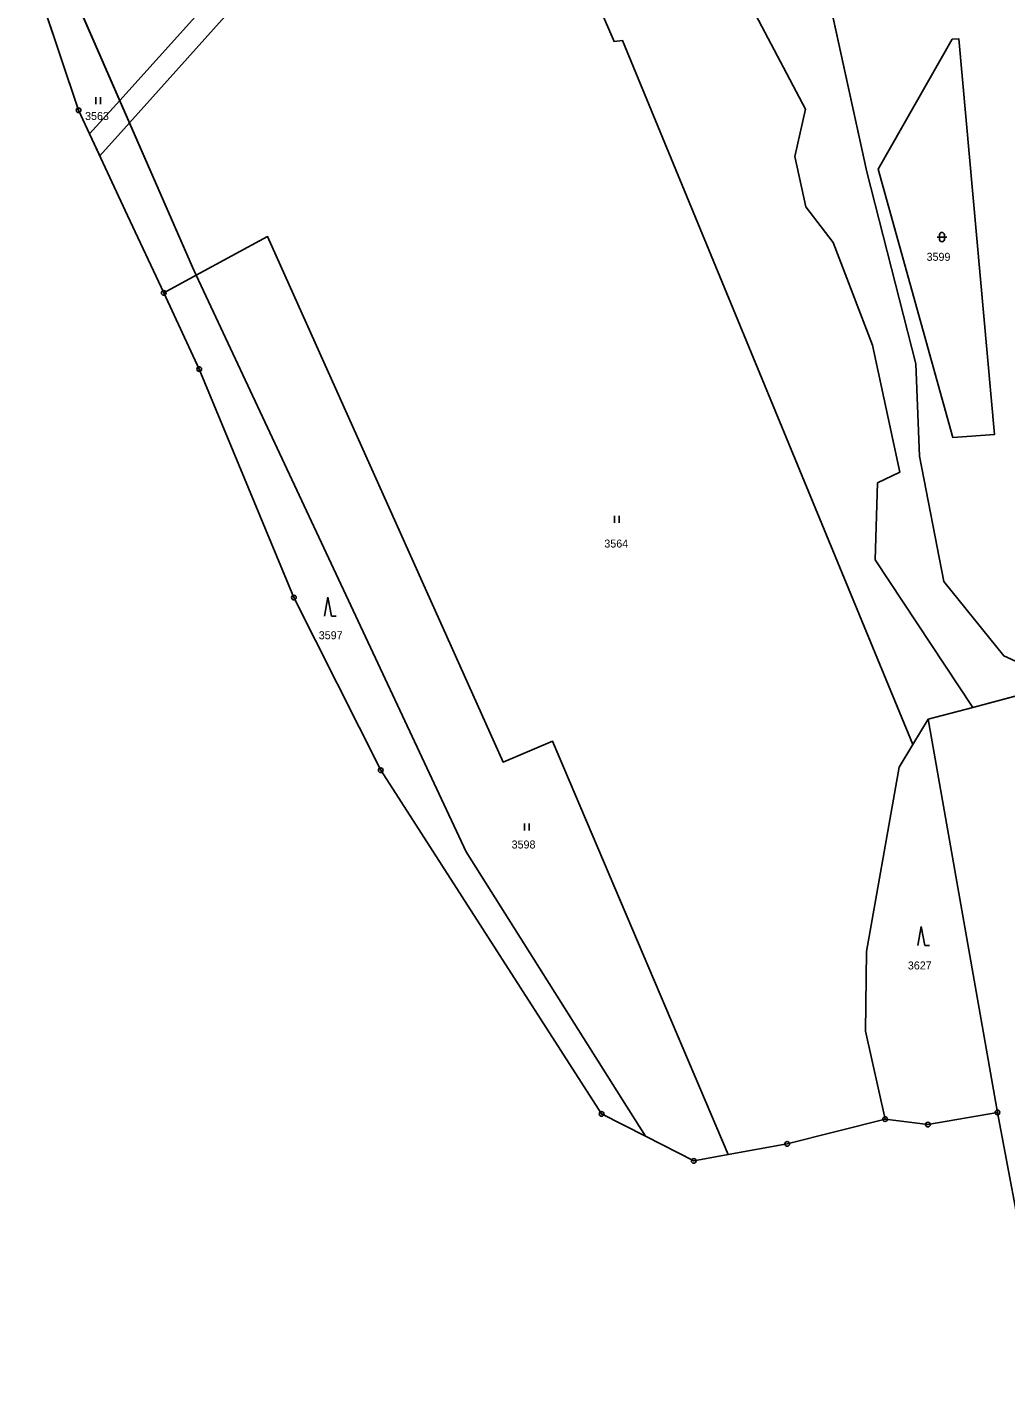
# Model space of a CAD drawing. Extents: x -689422 to -685210, y -987725 to -982160.
# Drawn here: x -687235.2 to -687027.4, y -987724.6 to -987436.5 of the extents above; entities that cross this region are included whole.
import ezdxf

# ---------------------------------------------------------------- set-up
doc = ezdxf.new("R2010")
doc.units = 0
for name, color, linetype in [('KN_Hranice obce', 7, 'Continuous'), ('KN_Hranice_katastrální území', 7, 'Continuous'), ('KN_Hranice_parcel', 7, 'Continuous'), ('KN_Parcelni cisla', 7, 'Continuous'), ('KN_Polygon parcely', 7, 'Continuous'), ('KN_POZEMKY_LESNI POZEMEK', 7, 'Continuous'), ('KN_POZEMKY_OSTATNI PLOCHA', 7, 'Continuous'), ('KN_POZEMKY_TTP', 7, 'Continuous'), ('KN_VYUZITI_27_ostatni plocha_neplodna puda', 7, 'Continuous'), ('KN_Věcná břemena k části', 7, 'Continuous'), ('KN_Značky bodu BP', 7, 'Continuous'), ('KN_Značky kultur', 7, 'Continuous')]:
    doc.layers.add(name, color=color, linetype=linetype)

msp = doc.modelspace()

# ---------------------------------------------------------------- linework, layer by layer
at = {"layer": 'KN_Hranice obce'}
msp.add_lwpolyline([(-687235.25, -987421.58), (-687224.33, -987454.21), (-687213.91, -987476.56), (-687206.24, -987493), (-687198.69, -987509.19), (-687178.58, -987557.74), (-687160.14, -987594.44), (-687113.21, -987667.46), (-687103.92, -987672.2), (-687093.64, -987677.45), (-687086.32, -987676.11), (-687073.78, -987673.81), (-687053.01, -987668.56), (-687043.91, -987669.72), (-687029.16, -987667.14), (-687022.8, -987700.55)], dxfattribs=at)
at = {"layer": 'KN_Hranice_katastrální území'}
msp.add_lwpolyline([(-687235.25, -987421.58), (-687224.33, -987454.21), (-687213.91, -987476.56), (-687206.24, -987493), (-687198.69, -987509.19), (-687178.58, -987557.74), (-687160.14, -987594.44), (-687113.21, -987667.46), (-687103.92, -987672.2), (-687093.64, -987677.45), (-687086.32, -987676.11), (-687073.78, -987673.81), (-687053.01, -987668.56), (-687043.91, -987669.72), (-687029.16, -987667.14), (-687022.8, -987700.55)], dxfattribs=at)
at = {"layer": 'KN_Hranice_parcel'}
for p, q in [((-687200.12, -987487.56), (-687231.89, -987414.73)), ((-687213.91, -987476.56), (-687206.24, -987493)), ((-687206.24, -987493), (-687199.33, -987489.26)), ((-687199.33, -987489.26), (-687200.12, -987487.56)), ((-687142.01, -987611.74), (-687199.33, -987489.26)), ((-687034.36, -987581.07), (-687015.14, -987575.92)), ((-687043.83, -987583.6), (-687034.36, -987581.07)), ((-687047.09, -987588.93), (-687043.83, -987583.6)), ((-687043.83, -987583.6), (-687029.16, -987667.14)), ((-687050.04, -987593.75), (-687047.09, -987588.93)), ((-687073.78, -987673.81), (-687053.01, -987668.56)), ((-687053.01, -987668.56), (-687043.91, -987669.72)), ((-687043.91, -987669.72), (-687029.16, -987667.14)), ((-687103.92, -987672.2), (-687093.64, -987677.45)), ((-687086.32, -987676.11), (-687073.78, -987673.81)), ((-687093.64, -987677.45), (-687086.32, -987676.11))]:
    msp.add_line(p, q, dxfattribs=at)
for points in [[(-687017.23, -987574.96), (-687027.8, -987570.12), (-687040.5, -987554.3), (-687045.67, -987527.67), (-687046.45, -987508.08), (-687056.87, -987467.32), (-687070.05, -987407.03), (-687091.3, -987364.91), (-687111.64, -987310.66), (-687136.18, -987237.14), (-687149.8, -987184.34)], [(-687150.58, -987207.6), (-687151.33, -987232.24), (-687149.27, -987248.55), (-687145.23, -987269.43), (-687142.15, -987278.65), (-687144.82, -987285.85), (-687124.48, -987311.79), (-687119.87, -987347.39), (-687097.55, -987394.4), (-687089.79, -987416.24), (-687069.89, -987453.95), (-687072.18, -987464.03), (-687069.84, -987474.75), (-687064.02, -987482.28), (-687055.69, -987504.13), (-687049.9, -987531.11), (-687054.59, -987533.38), (-687055.12, -987549.76), (-687034.36, -987581.07)], [(-687047.09, -987588.93), (-687108.76, -987439.39), (-687110.53, -987439.62), (-687173.49, -987294.17)], [(-687235.25, -987421.58), (-687224.33, -987454.21), (-687213.91, -987476.56)], [(-687038.73, -987439.13), (-687037.35, -987439), (-687029.8, -987523.12), (-687038.65, -987523.73), (-687054.48, -987466.75), (-687038.73, -987439.13)], [(-687199.33, -987489.26), (-687184.16, -987481.05), (-687134.14, -987592.71), (-687123.64, -987588.26), (-687086.32, -987676.11)], [(-687206.24, -987493), (-687198.69, -987509.19), (-687178.58, -987557.74), (-687160.14, -987594.44), (-687113.21, -987667.46), (-687103.92, -987672.2)], [(-687053.01, -987668.56), (-687057.16, -987649.89), (-687056.97, -987632.96), (-687050.04, -987593.75)], [(-687103.92, -987672.2), (-687108.8, -987664.46), (-687142.01, -987611.74)], [(-687029.16, -987667.14), (-687022.8, -987700.55), (-687014.25, -987712.47), (-686999.33, -987724.6)]]:
    msp.add_lwpolyline(points, dxfattribs=at)
at = {"layer": 'KN_Polygon parcely'}
for points in [[(-687073.78, -987673.81), (-687053.01, -987668.56), (-687057.16, -987649.89), (-687056.97, -987632.96), (-687050.04, -987593.75), (-687047.09, -987588.93), (-687108.76, -987439.39), (-687110.53, -987439.62), (-687173.49, -987294.17), (-687180.22, -987322.93), (-687186.03, -987345.6), (-687191.78, -987359.11), (-687204.44, -987378.17), (-687212.56, -987386.73), (-687224.08, -987398.79), (-687231.89, -987414.73), (-687200.12, -987487.56), (-687199.33, -987489.26), (-687184.16, -987481.05), (-687134.14, -987592.71), (-687123.64, -987588.26), (-687086.32, -987676.11)], [(-687224.33, -987454.21), (-687213.91, -987476.56), (-687206.24, -987493), (-687199.33, -987489.26), (-687200.12, -987487.56), (-687231.89, -987414.73), (-687235.25, -987421.58)], [(-687038.73, -987439.13), (-687037.35, -987439), (-687029.8, -987523.12), (-687038.65, -987523.73), (-687054.48, -987466.75)], [(-687038.73, -987439.13), (-687054.48, -987466.75), (-687038.65, -987523.73), (-687029.8, -987523.12), (-687037.35, -987439)], [(-687093.64, -987677.45), (-687086.32, -987676.11), (-687123.64, -987588.26), (-687134.14, -987592.71), (-687184.16, -987481.05), (-687199.33, -987489.26), (-687142.01, -987611.74), (-687108.8, -987664.46), (-687103.92, -987672.2)], [(-687160.14, -987594.44), (-687113.21, -987667.46), (-687103.92, -987672.2), (-687108.8, -987664.46), (-687142.01, -987611.74), (-687199.33, -987489.26), (-687206.24, -987493), (-687198.69, -987509.19), (-687178.58, -987557.74)], [(-687022.8, -987700.55), (-687014.25, -987712.47), (-686999.33, -987724.6), (-686994.84, -987701.21), (-686983.74, -987686.14), (-686968.7, -987673.71), (-686951.58, -987670.94), (-686957.14, -987647.77), (-686954.08, -987665.08), (-686979.67, -987669.14), (-686982.01, -987651.65), (-686969.47, -987649.76), (-686968.88, -987639.57), (-686965.9, -987633.3), (-686963.97, -987631.42), (-686987.96, -987606.81), (-687013.43, -987585.92), (-687015.14, -987575.92), (-687034.36, -987581.07), (-687043.83, -987583.6), (-687029.16, -987667.14)], [(-687043.91, -987669.72), (-687029.16, -987667.14), (-687043.83, -987583.6), (-687047.09, -987588.93), (-687050.04, -987593.75), (-687056.97, -987632.96), (-687057.16, -987649.89), (-687053.01, -987668.56)]]:
    msp.add_lwpolyline(points, close=True, dxfattribs=at)
for points in [[(-687173.49, -987294.17), (-687110.53, -987439.62), (-687108.76, -987439.39), (-687047.09, -987588.93), (-687043.83, -987583.6), (-687034.36, -987581.07), (-687055.12, -987549.76), (-687054.59, -987533.38), (-687049.9, -987531.11), (-687055.69, -987504.13), (-687064.02, -987482.28), (-687069.84, -987474.75), (-687072.18, -987464.03), (-687069.89, -987453.95), (-687089.79, -987416.24)], [(-687089.79, -987416.24), (-687069.89, -987453.95), (-687072.18, -987464.03), (-687069.84, -987474.75), (-687064.02, -987482.28), (-687055.69, -987504.13), (-687049.9, -987531.11), (-687054.59, -987533.38), (-687055.12, -987549.76), (-687034.36, -987581.07), (-687015.14, -987575.92), (-687017.23, -987574.96), (-687027.8, -987570.12), (-687040.5, -987554.3), (-687045.67, -987527.67), (-687046.45, -987508.08), (-687056.87, -987467.32), (-687070.05, -987407.03)], [(-687070.05, -987407.03), (-687056.87, -987467.32), (-687046.45, -987508.08), (-687045.67, -987527.67), (-687040.5, -987554.3), (-687027.8, -987570.12), (-687017.23, -987574.96), (-687013.38, -987539.2), (-687002.86, -987491.47), (-686990.02, -987445.9), (-686989.93, -987436.67), (-686986.84, -987433.15)]]:
    msp.add_lwpolyline(points, dxfattribs=at)
at = {"layer": 'KN_POZEMKY_LESNI POZEMEK'}
for p, q in [((-687206.24, -987493), (-687199.33, -987489.26)), ((-687199.33, -987489.26), (-687142.01, -987611.74)), ((-687198.69, -987509.19), (-687206.24, -987493)), ((-687178.58, -987557.74), (-687198.69, -987509.19)), ((-687160.14, -987594.44), (-687178.58, -987557.74)), ((-687047.09, -987588.93), (-687043.83, -987583.6)), ((-687043.83, -987583.6), (-687029.16, -987667.14)), ((-687050.04, -987593.75), (-687047.09, -987588.93)), ((-687113.21, -987667.46), (-687160.14, -987594.44)), ((-687056.97, -987632.96), (-687050.04, -987593.75)), ((-687142.01, -987611.74), (-687108.8, -987664.46)), ((-687057.16, -987649.89), (-687056.97, -987632.96)), ((-687053.01, -987668.56), (-687057.16, -987649.89)), ((-687108.8, -987664.46), (-687103.92, -987672.2)), ((-687103.92, -987672.2), (-687113.21, -987667.46)), ((-687043.91, -987669.72), (-687053.01, -987668.56)), ((-687029.16, -987667.14), (-687043.91, -987669.72))]:
    msp.add_line(p, q, dxfattribs=at)
at = {"layer": 'KN_POZEMKY_OSTATNI PLOCHA'}
for p, q in [((-687054.48, -987466.75), (-687038.73, -987439.13)), ((-687038.73, -987439.13), (-687037.35, -987439)), ((-687037.35, -987439), (-687029.8, -987523.12)), ((-687038.65, -987523.73), (-687054.48, -987466.75)), ((-687029.8, -987523.12), (-687038.65, -987523.73))]:
    msp.add_line(p, q, dxfattribs=at)
at = {"layer": 'KN_POZEMKY_TTP'}
for p, q in [((-687173.49, -987294.17), (-687110.53, -987439.62)), ((-687110.53, -987439.62), (-687173.49, -987294.17)), ((-687056.87, -987467.32), (-687070.05, -987407.03)), ((-687070.05, -987407.03), (-687056.87, -987467.32)), ((-687231.89, -987414.73), (-687200.12, -987487.56)), ((-687200.12, -987487.56), (-687231.89, -987414.73)), ((-687069.89, -987453.95), (-687089.79, -987416.24)), ((-687089.79, -987416.24), (-687069.89, -987453.95)), ((-687224.33, -987454.21), (-687235.25, -987421.58)), ((-687110.53, -987439.62), (-687108.76, -987439.39)), ((-687108.76, -987439.39), (-687110.53, -987439.62)), ((-687108.76, -987439.39), (-687047.09, -987588.93)), ((-687047.09, -987588.93), (-687108.76, -987439.39)), ((-687038.73, -987439.13), (-687054.48, -987466.75)), ((-687037.35, -987439), (-687038.73, -987439.13)), ((-687029.8, -987523.12), (-687037.35, -987439)), ((-687213.91, -987476.56), (-687224.33, -987454.21)), ((-687072.18, -987464.03), (-687069.89, -987453.95)), ((-687069.89, -987453.95), (-687072.18, -987464.03)), ((-687069.84, -987474.75), (-687072.18, -987464.03)), ((-687072.18, -987464.03), (-687069.84, -987474.75)), ((-687054.48, -987466.75), (-687038.65, -987523.73)), ((-687046.45, -987508.08), (-687056.87, -987467.32)), ((-687056.87, -987467.32), (-687046.45, -987508.08)), ((-687064.02, -987482.28), (-687069.84, -987474.75)), ((-687069.84, -987474.75), (-687064.02, -987482.28)), ((-687206.24, -987493), (-687213.91, -987476.56)), ((-687199.33, -987489.26), (-687184.16, -987481.05)), ((-687184.16, -987481.05), (-687199.33, -987489.26)), ((-687184.16, -987481.05), (-687134.14, -987592.71)), ((-687134.14, -987592.71), (-687184.16, -987481.05)), ((-687055.69, -987504.13), (-687064.02, -987482.28)), ((-687064.02, -987482.28), (-687055.69, -987504.13)), ((-687199.33, -987489.26), (-687206.24, -987493)), ((-687200.12, -987487.56), (-687199.33, -987489.26)), ((-687199.33, -987489.26), (-687200.12, -987487.56)), ((-687142.01, -987611.74), (-687199.33, -987489.26)), ((-687049.9, -987531.11), (-687055.69, -987504.13)), ((-687055.69, -987504.13), (-687049.9, -987531.11)), ((-687045.67, -987527.67), (-687046.45, -987508.08)), ((-687046.45, -987508.08), (-687045.67, -987527.67)), ((-687038.65, -987523.73), (-687029.8, -987523.12)), ((-687040.5, -987554.3), (-687045.67, -987527.67)), ((-687045.67, -987527.67), (-687040.5, -987554.3)), ((-687054.59, -987533.38), (-687049.9, -987531.11)), ((-687049.9, -987531.11), (-687054.59, -987533.38)), ((-687055.12, -987549.76), (-687054.59, -987533.38)), ((-687054.59, -987533.38), (-687055.12, -987549.76)), ((-687034.36, -987581.07), (-687055.12, -987549.76)), ((-687055.12, -987549.76), (-687034.36, -987581.07)), ((-687027.8, -987570.12), (-687040.5, -987554.3)), ((-687040.5, -987554.3), (-687027.8, -987570.12)), ((-687017.23, -987574.96), (-687027.8, -987570.12)), ((-687027.8, -987570.12), (-687017.23, -987574.96)), ((-687015.14, -987575.92), (-687034.36, -987581.07)), ((-687034.36, -987581.07), (-687015.14, -987575.92)), ((-687034.36, -987581.07), (-687043.83, -987583.6)), ((-687043.83, -987583.6), (-687034.36, -987581.07)), ((-687043.83, -987583.6), (-687047.09, -987588.93)), ((-687029.16, -987667.14), (-687043.83, -987583.6)), ((-687134.14, -987592.71), (-687123.64, -987588.26)), ((-687123.64, -987588.26), (-687134.14, -987592.71)), ((-687123.64, -987588.26), (-687086.32, -987676.11)), ((-687086.32, -987676.11), (-687123.64, -987588.26)), ((-687047.09, -987588.93), (-687050.04, -987593.75)), ((-687050.04, -987593.75), (-687056.97, -987632.96)), ((-687108.8, -987664.46), (-687142.01, -987611.74)), ((-687056.97, -987632.96), (-687057.16, -987649.89)), ((-687057.16, -987649.89), (-687053.01, -987668.56)), ((-687103.92, -987672.2), (-687108.8, -987664.46)), ((-687053.01, -987668.56), (-687073.78, -987673.81)), ((-687022.8, -987700.55), (-687029.16, -987667.14)), ((-687093.64, -987677.45), (-687103.92, -987672.2)), ((-687073.78, -987673.81), (-687086.32, -987676.11)), ((-687086.32, -987676.11), (-687093.64, -987677.45))]:
    msp.add_line(p, q, dxfattribs=at)
at = {"layer": 'KN_VYUZITI_27_ostatni plocha_neplodna puda'}
for p, q in [((-687054.48, -987466.75), (-687038.73, -987439.13)), ((-687038.73, -987439.13), (-687037.35, -987439)), ((-687037.35, -987439), (-687029.8, -987523.12)), ((-687038.65, -987523.73), (-687054.48, -987466.75)), ((-687029.8, -987523.12), (-687038.65, -987523.73))]:
    msp.add_line(p, q, dxfattribs=at)
at = {"layer": 'KN_Věcná břemena k části'}
msp.add_lwpolyline([(-687140.97, -987369.29), (-687215.58, -987452.13), (-687221.98, -987459.24), (-687219.82, -987463.89), (-687213.52, -987456.85), (-687139.05, -987373.74), (-687118.33, -987350.62), (-687119.87, -987347.39), (-687120.04, -987346.04)], close=True, dxfattribs=at)
at = {"layer": 'KN_Značky bodu BP'}
for centre, radius in [((-687224.33, -987454.21), 0.5), ((-687224.33, -987454.21), 0.0303), ((-687206.24, -987493), 0.5), ((-687206.24, -987493), 0.0303), ((-687198.69, -987509.19), 0.5), ((-687198.69, -987509.19), 0.0303), ((-687178.58, -987557.74), 0.5), ((-687178.58, -987557.74), 0.0303), ((-687160.14, -987594.44), 0.5), ((-687160.14, -987594.44), 0.0303), ((-687113.21, -987667.46), 0.5), ((-687113.21, -987667.46), 0.0303), ((-687053.01, -987668.56), 0.5), ((-687053.01, -987668.56), 0.0303), ((-687029.16, -987667.14), 0.5), ((-687029.16, -987667.14), 0.0303), ((-687043.91, -987669.72), 0.5), ((-687043.91, -987669.72), 0.0303), ((-687073.78, -987673.81), 0.5), ((-687073.78, -987673.81), 0.0303), ((-687093.64, -987677.45), 0.5), ((-687093.64, -987677.45), 0.0303)]:
    msp.add_circle(centre, radius, dxfattribs=at)
at = {"layer": 'KN_Značky kultur'}
for p, q in [((-687220.63, -987452.91), (-687220.63, -987451.41)), ((-687219.63, -987452.91), (-687219.63, -987451.41)), ((-687041.92, -987481.16), (-687039.92, -987481.16)), ((-687041.42, -987480.66), (-687041.42, -987481.66)), ((-687040.42, -987481.66), (-687040.42, -987480.66)), ((-687110.48, -987541.9), (-687110.48, -987540.4)), ((-687109.48, -987541.9), (-687109.48, -987540.4)), ((-687171.36, -987557.69), (-687172.11, -987561.69)), ((-687170.61, -987561.69), (-687171.36, -987557.69)), ((-687170.61, -987561.69), (-687169.61, -987561.69)), ((-687129.62, -987607.24), (-687129.62, -987605.74)), ((-687128.62, -987607.24), (-687128.62, -987605.74)), ((-687045.31, -987627.66), (-687046.06, -987631.66)), ((-687044.56, -987631.66), (-687045.31, -987627.66)), ((-687044.56, -987631.66), (-687043.56, -987631.66))]:
    msp.add_line(p, q, dxfattribs=at)
for centre, start, end in [((-687040.92, -987480.66), 0, 180), ((-687040.92, -987481.66), 180, 359.9879)]:
    msp.add_arc(centre, 0.5, start, end, dxfattribs=at)

# ---------------------------------------------------------------- texts
at = {"layer": 'KN_Parcelni cisla'}
for s, p in [('3563', (-687222.94, -987456.27)), ('3599', (-687044.19, -987486.19)), ('3564', (-687112.64, -987547.12)), ('3597', (-687173.3, -987566.6)), ('3598', (-687132.33, -987611.06)), ('3627', (-687048.17, -987636.76))]:
    msp.add_text(s, height=1.7, dxfattribs=at).set_placement(p)

doc.saveas('drawing.dxf')
